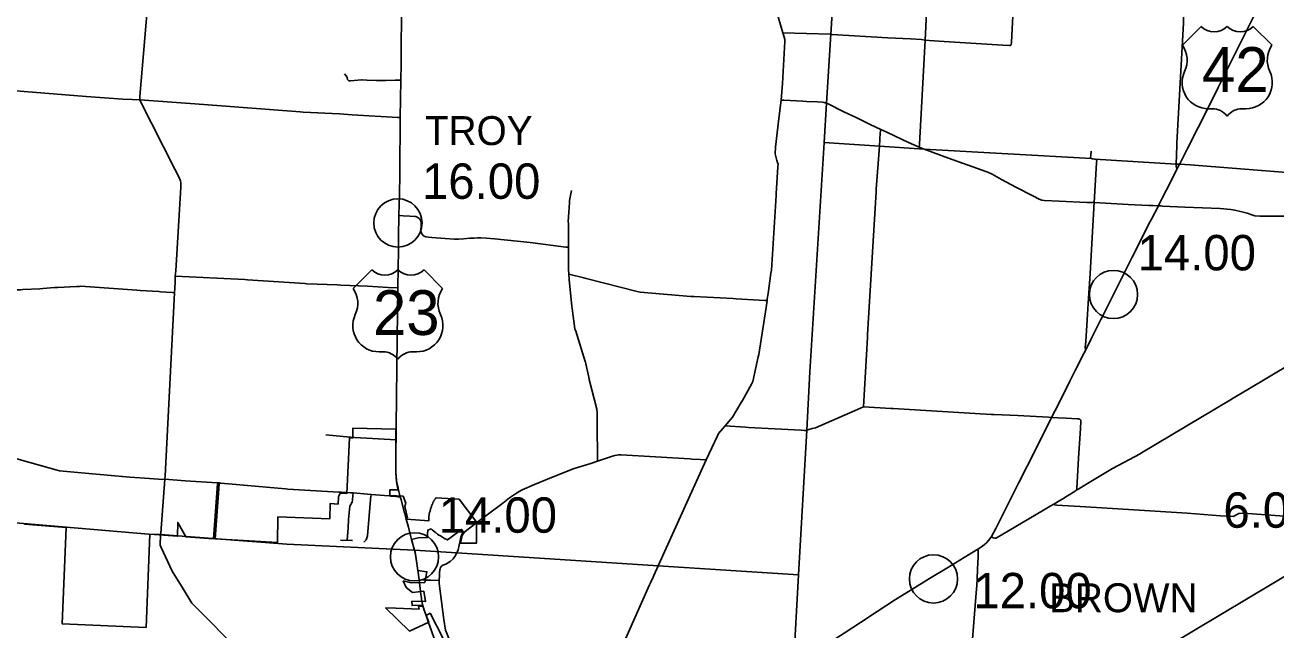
# Model space of a CAD drawing. Extents: x 1659811 to 1934326, y 644115 to 934867.
# Drawn here: x 1796897 to 1835797, y 845758 to 864569 of the extents above; entities that cross this region are included whole.
import ezdxf

# ---------------------------------------------------------------- set-up
doc = ezdxf.new("R2010")
doc.units = 0
for name, color, linetype in [('Default', 7, 'Continuous'), ('GM_X_City_Street', 7, 'Continuous'), ('GM_X_Corporation', 7, 'Continuous'), ('GM_X_County_Road', 7, 'Continuous'), ('GM_X_State_Route', 7, 'Continuous'), ('GM_X_Township', 7, 'Continuous'), ('GM_X_Township_Road', 7, 'Continuous'), ('GM_X_Township_Text', 7, 'Continuous'), ('GM_X_US_Route', 7, 'Continuous'), ('GM_X_US_Shield', 7, 'Continuous')]:
    doc.layers.add(name, color=color, linetype=linetype)

msp = doc.modelspace()

# ---------------------------------------------------------------- linework, layer by layer
at = {"layer": 'Default'}
for centre in [(1808492, 858414), (1830743, 856190), (1809009, 848032), (1825146, 847346)]:
    msp.add_circle(centre, 750, dxfattribs=at)
at = {"layer": 'GM_X_City_Street'}
for points in [[(1807140, 851748), (1808437, 851668)], [(1806882, 850032), (1807018, 850025), (1807099, 850018), (1807656, 849972), (1808075, 849940), (1808241, 849934), (1808275, 849918), (1808332, 849915), (1808428, 849910), (1808503, 849903), (1808563, 849901)], [(1806917, 848547), (1806947, 848935), (1806958, 849198), (1806978, 849396), (1807000, 849604), (1807027, 849656), (1807053, 849702), (1807070, 849736), (1807078, 849816), (1807099, 850018)], [(1807429, 848485), (1807510, 848566), (1807549, 848686), (1807646, 849939)], [(1810538, 848793), (1810714, 848923), (1810919, 849078)], [(1803391, 844506), (1803386, 844699), (1803411, 844996), (1803417, 845098), (1803416, 845170), (1803320, 845337), (1802730, 845945), (1802308, 846362), (1802144, 846526), (1802086, 846596), (1801814, 847037), (1801477, 847586), (1801128, 848318), (1801102, 848399), (1801113, 848728), (1801117, 848771)], [(1806705, 848555), (1806769, 848544), (1806917, 848547), (1807079, 848543)], [(1809152, 847319), (1809360, 847312)]]:
    msp.add_lwpolyline(points, dxfattribs=at)
at = {"layer": 'GM_X_Corporation'}
msp.add_lwpolyline([(1796878, 849051), (1798177, 848946), (1798053, 845944), (1800661, 845836), (1800775, 848735), (1801643, 848675), (1801648, 849101), (1801894, 848657), (1802762, 848594), (1802886, 850307), (1802936, 850304), (1802812, 848592), (1804746, 848481), (1804763, 849272), (1806371, 849213), (1806387, 849693), (1806631, 849675), (1806647, 849895), (1806700, 850012), (1806903, 849998), (1806985, 851728), (1807088, 851722), (1807090, 852031), (1808433, 851997), (1808431, 850641), (1808436, 850498), (1808449, 850376), (1808470, 850255), (1808504, 850114), (1808243, 850118), (1808241, 849941), (1808654, 849917), (1808737, 849703), (1808710, 849595), (1808790, 849247), (1808740, 849246), (1808759, 849201), (1809456, 849154), (1809458, 849294), (1809459, 849307), (1809460, 849322), (1809461, 849340), (1809462, 849349), (1809463, 849350), (1809464, 849362), (1809467, 849379), (1809470, 849393), (1809472, 849401), (1809475, 849407), (1809476, 849411), (1809477, 849414), (1809480, 849420), (1809484, 849431), (1809486, 849436), (1809491, 849454), (1809497, 849474), (1809502, 849491), (1809511, 849522), (1809527, 849568), (1809534, 849595), (1809537, 849605), (1809541, 849618), (1809544, 849626), (1809546, 849632), (1809551, 849644), (1809560, 849662), (1809565, 849673), (1809578, 849708), (1809583, 849720), (1809588, 849729), (1809593, 849738), (1809606, 849764), (1809611, 849773), (1809615, 849782), (1809621, 849792), (1809623, 849795), (1809628, 849801), (1809637, 849812), (1809641, 849818), (1809647, 849826), (1809654, 849838), (1809659, 849845), (1809666, 849853), (1809681, 849870), (1810394, 849826), (1810945, 849097), (1810937, 849092), (1810939, 848462), (1810440, 848460), (1810456, 848543), (1810463, 848575), (1810469, 848607), (1810479, 848644), (1810492, 848682), (1810515, 848723), (1810542, 848756), (1810552, 848765), (1810465, 848883), (1810105, 848611), (1810039, 848558), (1809945, 848607), (1809817, 848685), (1809792, 848696), (1809763, 848711), (1809726, 848740), (1809697, 848764), (1809685, 848772), (1809662, 848785), (1809560, 848875), (1809530, 848899), (1809421, 848861), (1809398, 848625), (1809168, 848637), (1808914, 848571), (1809012, 848241), (1809052, 848053), (1809117, 847610), (1809395, 847571), (1809325, 847237), (1808906, 847223), (1808660, 847284), (1808750, 847079), (1808950, 846927), (1809294, 846961), (1809355, 846639), (1808928, 846653), (1808933, 846518), (1809251, 846529), (1809259, 846496), (1809133, 846487), (1809149, 846407), (1808433, 846432), (1808107, 846444), (1808850, 845724), (1809453, 845996), (1809370, 846205), (1809495, 846276), (1809904, 845490)], dxfattribs=at)
at = {"layer": 'GM_X_County_Road'}
for points in [[(1820462, 864324), (1820315, 864828), (1820199, 865126), (1819267, 867478), (1819059, 868009), (1819037, 868087), (1819024, 868161), (1818988, 868490), (1818871, 869545), (1818714, 871024), (1818688, 871275), (1818522, 872824), (1818481, 873185), (1818449, 873518), (1818456, 873613), (1818468, 873675), (1818498, 873766), (1818559, 873888), (1818627, 873984), (1818695, 874040)], [(1824699, 860768), (1824709, 860807), (1824715, 860860), (1824883, 864100), (1825114, 868796), (1825134, 869072), (1825228, 870716), (1825347, 873642), (1825350, 873697)], [(1801567, 856755), (1801567, 856755), (1801584, 856930), (1801742, 859524), (1801746, 859662), (1801732, 859727), (1801677, 859846), (1801556, 860087), (1800489, 862190), (1800471, 862240), (1800469, 862342), (1800776, 866006), (1800811, 866452), (1800848, 866888), (1800911, 867730), (1800965, 868323), (1801008, 868838), (1801046, 869299), (1801092, 869835), (1801238, 871613)], [(1819979, 856052), (1820004, 856221), (1820093, 856849), (1820106, 856948), (1820253, 859267), (1820256, 859321), (1820308, 860164), (1820312, 860243), (1820295, 860293), (1820272, 860358), (1820219, 860562), (1820238, 860767), (1820341, 861658), (1820408, 862232), (1820454, 862755), (1820524, 864057), (1820528, 864114), (1820480, 864265), (1820462, 864324)], [(1820408, 862232), (1820494, 862231), (1821085, 862203), (1821196, 862192), (1821533, 862179), (1821692, 862169), (1821732, 862161)], [(1821732, 862161), (1821747, 862158), (1821783, 862149), (1821820, 862138), (1821852, 862127), (1822363, 861870), (1822764, 861678), (1823175, 861477), (1823506, 861322), (1823697, 861236), (1824174, 861011), (1824367, 860911), (1824699, 860768)], [(1824699, 860768), (1824857, 860710), (1825612, 860430), (1826656, 860059), (1826853, 859982), (1826971, 859934), (1827258, 859768), (1827710, 859527), (1828254, 859247), (1828432, 859153), (1828513, 859123), (1828584, 859112), (1829052, 859088), (1829917, 859051), (1830145, 859048), (1831204, 858991), (1831412, 858982), (1831846, 858956), (1831978, 858953), (1832140, 858950)], [(1813792, 857659), (1813794, 857827), (1813800, 858197), (1813802, 858295), (1813794, 858400), (1813790, 858459), (1813824, 859039), (1813828, 859109), (1813877, 859368), (1813888, 859424)], [(1832140, 858950), (1832225, 858943), (1832265, 858939), (1832961, 858909), (1834057, 858860), (1834388, 858837), (1834514, 858807), (1834697, 858768), (1834897, 858714), (1835014, 858675), (1835136, 858637), (1835294, 858625), (1835692, 858625), (1836196, 858623), (1836448, 858626), (1836739, 858621)], [(1808526, 858649), (1808657, 858638), (1808859, 858626), (1809019, 858618), (1809052, 858615), (1809095, 858599), (1809143, 858567), (1809166, 858544), (1809192, 858504), (1809208, 858460), (1809213, 858422), (1809211, 858321), (1809207, 858185), (1809213, 858132), (1809225, 858094), (1809243, 858063), (1809274, 858027), (1809305, 858005), (1809359, 857983), (1809445, 857973), (1809547, 857964), (1809965, 857932), (1810245, 857914), (1810373, 857908), (1810529, 857918), (1810728, 857939), (1810862, 857945), (1810963, 857947), (1811066, 857950), (1811236, 857941), (1811500, 857918), (1812600, 857811), (1813718, 857665), (1813792, 857659)], [(1813810, 856819), (1813800, 856979), (1813794, 857454), (1813792, 857659)], [(1801549, 856244), (1801549, 856244), (1801565, 856560), (1801567, 856755)], [(1801567, 856755), (1803730, 856654), (1803812, 856649), (1805603, 856528), (1805663, 856523)], [(1813810, 856819), (1814272, 856708), (1814342, 856691), (1815928, 856285), (1816023, 856260), (1817602, 856132), (1817706, 856124), (1818919, 856063), (1819010, 856058), (1819906, 856004), (1819971, 856000)], [(1814317, 854102), (1814022, 855049), (1813998, 855126), (1813913, 855754), (1813904, 855818), (1813815, 856658), (1813810, 856819)], [(1801256, 850553), (1801549, 856244)], [(1816452, 847455), (1816586, 847751), (1818021, 850937), (1818081, 851052), (1818426, 851791), (1818463, 851867), (1818600, 852027), (1818667, 852103), (1818835, 852306), (1818895, 852378), (1819166, 852831), (1819205, 852895), (1819487, 853403), (1819531, 853481), (1819699, 854255), (1819715, 854325), (1819940, 855787), (1819971, 856000), (1819979, 856052)], [(1814694, 851004), (1814695, 851266), (1814689, 851950), (1814688, 852505), (1814683, 852620), (1814444, 853547), (1814429, 853618), (1814335, 854030), (1814321, 854092), (1814317, 854102)], [(1810919, 849078), (1811263, 849337), (1811751, 849702), (1811961, 849865), (1812147, 849988), (1812264, 850069), (1812359, 850119), (1812745, 850286), (1813271, 850498), (1813977, 850777), (1814286, 850877), (1814495, 850939), (1814694, 851004)], [(1801117, 848771), (1801250, 850449), (1801256, 850553)], [(1827483, 848845), (1828569, 849486), (1828773, 849606), (1828890, 849668)], [(1828890, 849668), (1828890, 849668), (1828924, 849648), (1828977, 849643), (1829879, 849585), (1833037, 849389), (1834076, 849311), (1834469, 849288), (1834642, 849380), (1834781, 849392), (1836063, 849299), (1838431, 849174), (1838783, 849153), (1838998, 849141)], [(1809807, 847663), (1809821, 847704), (1809847, 847739), (1809889, 847777), (1809981, 847807), (1810120, 847890), (1810211, 847966), (1810266, 848041), (1810328, 848152), (1810364, 848247), (1810399, 848390), (1810425, 848536), (1810448, 848647), (1810483, 848724), (1810516, 848777), (1810538, 848793)], [(1826954, 848664), (1826976, 848639), (1827002, 848628), (1827054, 848615), (1827084, 848617), (1827126, 848635), (1827483, 848845)], [(1809360, 847312), (1809508, 847308), (1809777, 847295), (1809775, 847335), (1809781, 847406), (1809787, 847526), (1809799, 847641), (1809807, 847663)], [(1814101, 842164), (1814760, 843649), (1815210, 844662), (1816320, 847160), (1816351, 847229), (1816426, 847398), (1816452, 847455)]]:
    msp.add_lwpolyline(points, dxfattribs=at)
at = {"layer": 'GM_X_State_Route'}
msp.add_lwpolyline([(1824240, 840319), (1825270, 840939), (1826096, 841440), (1826142, 841474), (1826514, 841694), (1827976, 842576), (1829017, 843200), (1831719, 844816), (1832490, 845282), (1838868, 849097), (1838914, 849121), (1838998, 849141), (1839418, 849116)], dxfattribs=at)
at = {"layer": 'GM_X_Township'}
for points in [[(1836785, 859928), (1833125, 860220), (1832799, 860239), (1832694, 860243), (1830166, 860402), (1830089, 860410), (1830057, 860416), (1824857, 860710), (1823464, 860801), (1821743, 860915), (1821820, 862138), (1821956, 864281), (1822382, 871013), (1822583, 873901), (1822822, 877662), (1822932, 879384), (1823026, 880489), (1823082, 881429)], [(1820182, 834021), (1820274, 835623), (1820357, 837080), (1820411, 838018), (1820789, 844650), (1820950, 847472), (1821204, 851968), (1821306, 853784), (1821743, 860915)], [(1794528, 849265), (1800736, 848740), (1801113, 848728), (1805038, 848430), (1809012, 848241), (1810328, 848152), (1816586, 847751), (1820950, 847472)]]:
    msp.add_lwpolyline(points, dxfattribs=at)
at = {"layer": 'GM_X_Township_Road'}
for points in [[(1824883, 864100), (1825008, 864087), (1825479, 864057), (1827301, 863943), (1827512, 863928), (1827528, 863927), (1827544, 863932), (1827556, 863942), (1827563, 863956), (1827574, 864035), (1827772, 867912), (1827777, 867978), (1827806, 868822), (1827808, 868880)], [(1832712, 860086), (1832692, 860180), (1832694, 860243), (1832711, 860815), (1832717, 860894), (1832916, 864638), (1832920, 864735), (1833003, 866422), (1833008, 866525), (1833111, 868476), (1833115, 868570)], [(1820462, 864324), (1821937, 864282)], [(1821937, 864282), (1821956, 864281), (1821991, 864279), (1823727, 864175), (1824431, 864135), (1824774, 864114), (1824883, 864100)], [(1806832, 863051), (1806885, 862986), (1806910, 862940), (1806928, 862878), (1806946, 862853), (1806969, 862836), (1807015, 862834), (1807358, 862860), (1807384, 862860), (1807529, 862858), (1807823, 862841), (1807878, 862841), (1808114, 862844), (1808408, 862851), (1808584, 862855)], [(1795573, 862604), (1795573, 862604), (1798801, 862345), (1799934, 862267), (1800231, 862253), (1800471, 862240)], [(1800471, 862240), (1802462, 862095), (1805449, 861870), (1805545, 861864), (1806678, 861809), (1807065, 861779), (1808492, 861691), (1808564, 861690)], [(1823464, 860797), (1823464, 860801), (1823489, 861218), (1823506, 861322)], [(1822973, 852697), (1823090, 854855), (1823095, 854950), (1823360, 859378), (1823364, 859462), (1823464, 860797)], [(1830145, 859048), (1830219, 860280), (1830222, 860351), (1830198, 860382), (1830166, 860402), (1830089, 860410), (1830057, 860416), (1830033, 860449), (1830040, 860509), (1830047, 860642)], [(1830135, 858890), (1830145, 859048)], [(1829879, 854468), (1829867, 854539), (1829884, 854733), (1829968, 856079), (1830015, 856843), (1830104, 858325), (1830133, 858863), (1830135, 858890)], [(1795090, 856488), (1796016, 856428), (1796449, 856346), (1796551, 856339), (1796604, 856337), (1796665, 856335), (1796771, 856339), (1796829, 856341), (1797357, 856367), (1797448, 856371), (1797816, 856403), (1797914, 856411), (1798495, 856434), (1798591, 856437), (1798633, 856451), (1800371, 856321), (1800474, 856313), (1801054, 856281), (1801112, 856277), (1801481, 856249), (1801549, 856244)], [(1805663, 856523), (1806613, 856487), (1806716, 856483), (1807543, 856452), (1808194, 856410), (1808493, 856392)], [(1834871, 853208), (1837006, 854484), (1837090, 854534), (1838463, 855326), (1838509, 855352)], [(1829632, 850131), (1829670, 850148), (1829937, 850308), (1830715, 850775), (1831571, 851235), (1831618, 851263), (1834382, 852917), (1834467, 852967), (1834850, 853196), (1834871, 853208)], [(1821238, 851978), (1821378, 852020), (1821474, 852048), (1822880, 852657), (1822973, 852697), (1822981, 852696), (1823816, 852647), (1823896, 852643), (1826953, 852461), (1827020, 852457), (1827766, 852423)], [(1827766, 852423), (1827772, 852422), (1828724, 852374), (1828817, 852370)], [(1829609, 850120), (1829604, 850137), (1829602, 850154), (1829661, 851097), (1829717, 852021), (1829733, 852247), (1829733, 852268), (1829728, 852285), (1829722, 852293), (1829709, 852307), (1829695, 852315), (1829689, 852317), (1829659, 852321), (1829617, 852324), (1829269, 852344), (1829020, 852358), (1828817, 852370)], [(1818667, 852103), (1819299, 852064), (1819393, 852058), (1821027, 851968), (1821128, 851962), (1821176, 851960), (1821204, 851968), (1821237, 851978), (1821238, 851978)], [(1794724, 851732), (1794738, 851729), (1794935, 851656), (1795122, 851581), (1795265, 851527), (1796002, 851268), (1796641, 851079), (1797379, 850870), (1797893, 850723), (1797966, 850705), (1798085, 850695), (1798763, 850635), (1800156, 850514), (1800763, 850469), (1801182, 850439), (1801250, 850449)], [(1806254, 851821), (1807013, 851757)], [(1807013, 851757), (1807030, 851756), (1807140, 851748)], [(1814694, 851004), (1815165, 851158), (1815240, 851182), (1815362, 851206), (1815440, 851209), (1817571, 851075), (1817642, 851071), (1817892, 851059), (1818081, 851052)], [(1801250, 850449), (1801881, 850399), (1802703, 850348), (1802910, 850330), (1802935, 850329)], [(1802935, 850329), (1802961, 850327), (1802988, 850325)], [(1802988, 850325), (1804995, 850144), (1805070, 850138), (1806658, 850048), (1806671, 850048)], [(1806671, 850048), (1806740, 850044), (1806868, 850033), (1806882, 850032)], [(1828890, 849668), (1829079, 849784), (1829169, 849839), (1829310, 849931), (1829553, 850077), (1829575, 850092), (1829609, 850120), (1829632, 850131)], [(1826484, 847033), (1826485, 847041), (1826492, 847131), (1826529, 847868), (1826535, 848025), (1826539, 848226), (1826523, 848267)], [(1811145, 843912), (1811099, 843915), (1810940, 843921), (1810776, 843956), (1810680, 844009), (1810636, 844058), (1810436, 844399), (1810264, 844699), (1810200, 844927), (1810124, 845291), (1810078, 845492), (1810023, 845627), (1809977, 845754), (1809919, 846084), (1809777, 847204), (1809777, 847295)], [(1826142, 841474), (1826131, 841521), (1826129, 841545), (1826206, 843055), (1826209, 843120), (1826326, 845018), (1826330, 845093), (1826484, 847033)]]:
    msp.add_lwpolyline(points, dxfattribs=at)
at = {"layer": 'GM_X_US_Route'}
for points in [[(1832814, 860270), (1833045, 860728), (1833707, 862039), (1833995, 862623), (1834269, 863162), (1835215, 865051), (1835681, 865996), (1836078, 866774), (1836442, 867502), (1837331, 869279), (1837642, 869882), (1838022, 870648), (1838475, 871555), (1838873, 872351), (1839135, 872864), (1840316, 875226), (1840905, 876404)], [(1808593, 863493), (1808595, 863872), (1808605, 864823), (1808590, 866059), (1808585, 866653), (1808583, 866893), (1808580, 867154)], [(1808531, 859016), (1808538, 859249), (1808549, 859969), (1808564, 861690), (1808584, 862855), (1808592, 863349), (1808593, 863493)], [(1830354, 855412), (1830390, 855482), (1830910, 856524), (1831328, 857349), (1831761, 858212), (1831835, 858364), (1831922, 858529), (1832140, 858950), (1832178, 859024), (1832261, 859187), (1832516, 859678), (1832712, 860086), (1832799, 860239), (1832814, 860270)], [(1808510, 857628), (1808515, 857996), (1808526, 858649), (1808531, 858995), (1808531, 859016)], [(1808437, 851954), (1808441, 852097), (1808474, 854817), (1808493, 856392), (1808501, 857014), (1808510, 857555), (1808510, 857628)], [(1829567, 853847), (1829623, 853958), (1829773, 854260), (1829879, 854468), (1830065, 854836), (1830354, 855412)], [(1828794, 852323), (1828817, 852370), (1829042, 852803), (1829388, 853493), (1829567, 853847)], [(1826523, 848267), (1826643, 848340), (1826727, 848406), (1826792, 848465), (1826862, 848537), (1826902, 848592), (1826954, 848664), (1827089, 848914), (1827795, 850319), (1828063, 850849), (1828568, 851857), (1828794, 852323)], [(1808516, 850092), (1808496, 850167), (1808459, 850341), (1808448, 850411), (1808434, 850552), (1808431, 850641), (1808433, 851249), (1808431, 851273), (1808433, 851468), (1808437, 851668), (1808439, 851882), (1808437, 851954)], [(1808563, 849901), (1808563, 849901), (1808522, 850068), (1808516, 850092)], [(1808697, 849401), (1808592, 849800), (1808563, 849901)], [(1808752, 849202), (1808703, 849381), (1808697, 849401)], [(1808821, 848950), (1808803, 849024), (1808752, 849202)], [(1808921, 848545), (1808914, 848571), (1808882, 848700), (1808821, 848950)], [(1809104, 847681), (1809054, 848036), (1809027, 848179), (1809012, 848241), (1809010, 848249), (1808995, 848272), (1808921, 848545)], [(1815985, 842997), (1816140, 843045), (1816516, 843159), (1818004, 843604), (1819466, 844036), (1819970, 844186), (1820078, 844226), (1820154, 844261), (1820230, 844302), (1820378, 844395), (1820678, 844582), (1820789, 844650), (1821371, 845021), (1821564, 845146), (1821850, 845326), (1822366, 845660), (1822875, 845990), (1823392, 846332), (1823964, 846703), (1824557, 847070), (1825025, 847354), (1825562, 847681), (1826103, 848010), (1826523, 848267)], [(1809164, 847216), (1809152, 847319), (1809114, 847613), (1809104, 847681)], [(1809182, 847063), (1809164, 847216)], [(1809230, 846706), (1809225, 846732), (1809197, 846941), (1809182, 847063)], [(1809249, 846605), (1809230, 846706)], [(1809259, 846555), (1809249, 846605)], [(1809486, 845872), (1809442, 845995), (1809370, 846205), (1809307, 846378), (1809259, 846553), (1809259, 846555)], [(1809906, 844822), (1809859, 844918), (1809769, 845106), (1809684, 845316), (1809486, 845872)]]:
    msp.add_lwpolyline(points, dxfattribs=at)
at = {"layer": 'GM_X_US_Shield'}
for p, q in [((1833468, 864520), (1832888, 863940)), ((1833468, 864520), (1832888, 863940)), ((1835673, 863940), (1835092, 864520)), ((1835673, 863940), (1835092, 864520)), ((1833700, 861967), (1833816, 861967)), ((1833700, 861967), (1833816, 861967)), ((1834744, 861967), (1834860, 861967)), ((1834744, 861967), (1834860, 861967)), ((1807680, 856960), (1807100, 856380)), ((1807680, 856960), (1807100, 856380)), ((1809884, 856380), (1809304, 856960)), ((1809884, 856380), (1809304, 856960)), ((1807912, 854408), (1808028, 854408)), ((1807912, 854408), (1808028, 854408)), ((1808956, 854408), (1809072, 854408)), ((1808956, 854408), (1809072, 854408))]:
    msp.add_line(p, q, dxfattribs=at)
for centre, radius, start, end in [((1833874, 864934), 580, 225.573, 314.427), ((1833874, 864934), 580, 225.573, 314.427), ((1834686, 864934), 580, 225.573, 314.427), ((1834686, 864934), 580, 225.573, 314.427), ((1832223, 863474), 812, 334.5471, 35.0009), ((1832223, 863474), 812, 334.5471, 35.0009), ((1836338, 863474), 812, 144.9991, 205.4529), ((1836338, 863474), 812, 144.9991, 205.4529), ((1833691, 862779), 812, 154.8319, 270.6383), ((1833691, 862779), 812, 154.8319, 270.6383), ((1834869, 862779), 812, 269.3617, 25.1681), ((1834869, 862779), 812, 269.3617, 25.1681), ((1833816, 861387), 580, 36.8699, 90), ((1833816, 861387), 580, 36.8699, 90), ((1834744, 861387), 580, 90, 143.1301), ((1834744, 861387), 580, 90, 143.1301), ((1808086, 857375), 580, 225.573, 314.427), ((1808086, 857375), 580, 225.573, 314.427), ((1808898, 857375), 580, 225.573, 314.427), ((1808898, 857375), 580, 225.573, 314.427), ((1806435, 855915), 812, 334.5471, 35.0009), ((1806435, 855915), 812, 334.5471, 35.0009), ((1810549, 855915), 812, 144.9991, 205.4529), ((1810549, 855915), 812, 144.9991, 205.4529), ((1807903, 855220), 812, 154.8319, 270.6383), ((1807903, 855220), 812, 154.8319, 270.6383), ((1809081, 855220), 812, 269.3617, 25.1681), ((1809081, 855220), 812, 269.3617, 25.1681), ((1808028, 853828), 580, 36.8699, 90), ((1808028, 853828), 580, 36.8699, 90), ((1808956, 853828), 580, 90, 143.1301), ((1808956, 853828), 580, 90, 143.1301)]:
    msp.add_arc(centre, radius, start, end, dxfattribs=at)

# ---------------------------------------------------------------- texts
at = {"layer": 'Default'}
for s, p in [('16.00', (1809242, 859164)), ('14.00', (1831493, 856940)), ('6.00', (1834161, 848937)), ('14.00', (1809759, 848782)), ('12.00', (1826385, 846432))]:
    msp.add_text(s, height=1100, dxfattribs=at).set_placement(p)
at = {"layer": 'GM_X_Township_Text'}
for s, p in [('TROY', (1809335, 860835)), ('BROWN', (1828743, 846310))]:
    msp.add_text(s, height=900, rotation=0, dxfattribs=at).set_placement(p)
at = {"layer": 'GM_X_US_Shield'}
for s, p in [('42', (1833497, 862489)), ('42', (1833497, 862489)), ('23', (1807717, 854930)), ('23', (1807717, 854930))]:
    msp.add_text(s, height=1392.2, dxfattribs=at).set_placement(p)

doc.saveas('drawing.dxf')
